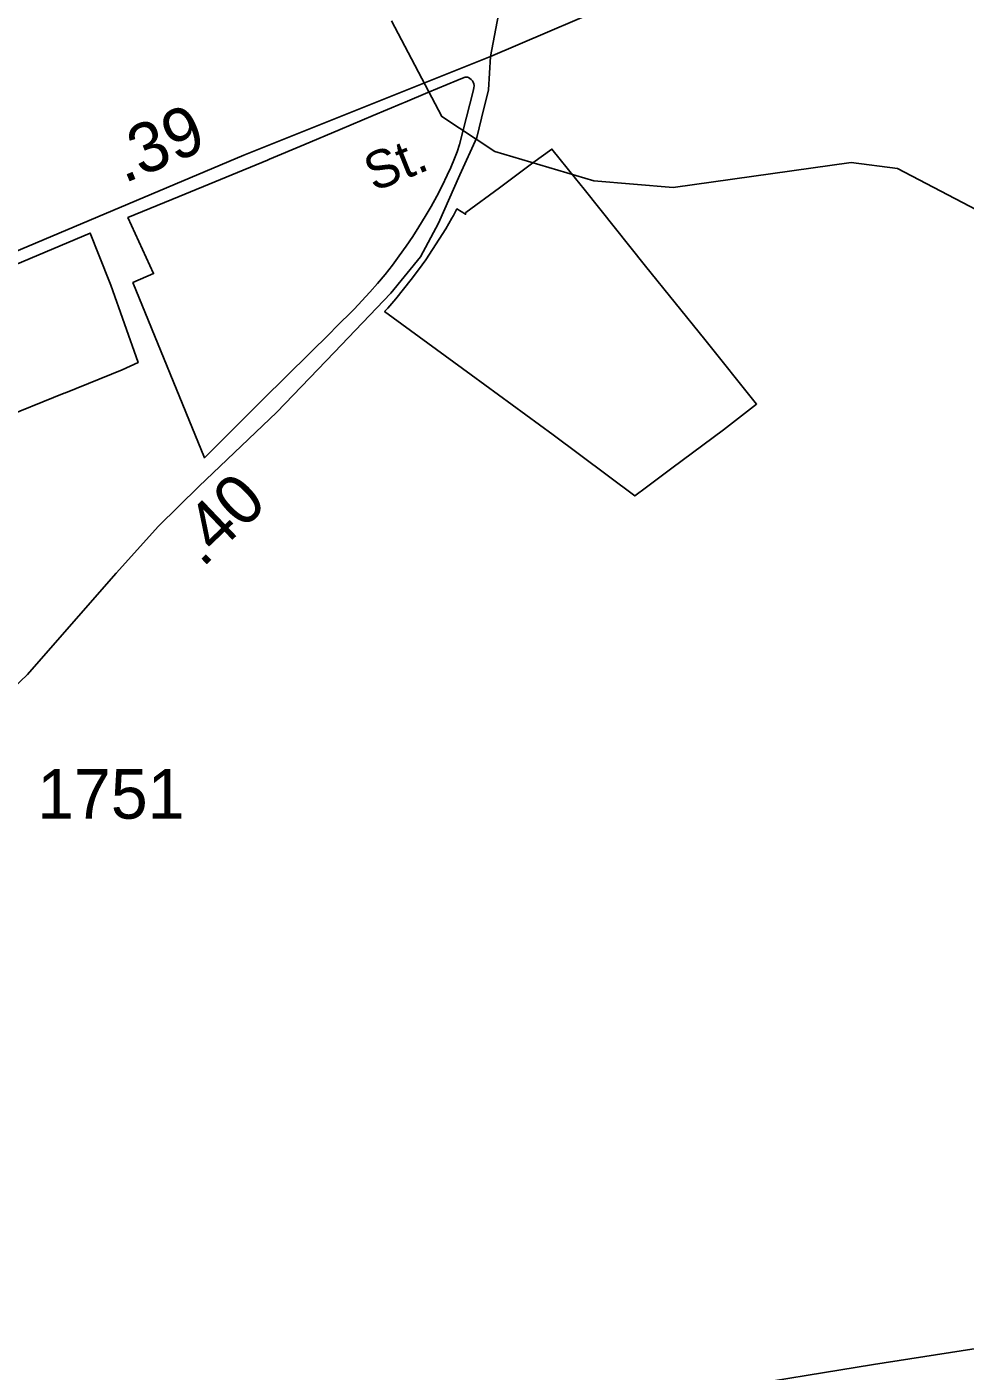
# Model space of a CAD drawing. Extents: x 2093524 to 2270757, y 289120 to 570408.
# Drawn here: x 2207776 to 2210144, y 455825 to 459217 of the extents above; entities that cross this region are included whole.
import ezdxf

# ---------------------------------------------------------------- set-up
doc = ezdxf.new("R2010")
doc.units = 0
for name, color, linetype in [('Exist Boundary Political City Limit New', 7, 'Continuous'), ('Exist Hydrographic Misc Water Feature', 7, 'Continuous'), ('Exist Road Primary NC Attributed', 7, 'Continuous'), ('Exist Road Primary NC Label', 7, 'Continuous'), ('Exist Road Primary NC Mileage Hundredths English Label', 7, 'Continuous'), ('Exist Road Secondary Mileage Hundredths English Label', 7, 'Continuous'), ('Exist Road Secondary Type 51 Attributed', 7, 'Continuous'), ('Exist Road Secondary Type 51 Number Label', 7, 'Continuous'), ('Exist Utilities Telephone Line', 7, 'Continuous'), ('Map Preparation Boundary City Limit Buffer Line', 7, 'Continuous')]:
    doc.layers.add(name, color=color, linetype=linetype)

msp = doc.modelspace()

# ---------------------------------------------------------------- linework, layer by layer
at = {"layer": 'Exist Boundary Political City Limit New'}
for points in [[(2208273.2, 458178.4), (2208224.5, 458130), (2208044, 458571.9), (2208096, 458594.6), (2208031.2, 458735.8), (2208104.8, 458766), (2208160.8, 458789), (2208383.2, 458880.5), (2208389, 458882.9), (2208475.5, 458919.4), (2208566.8, 458957.8), (2208650.2, 458993.1), (2208722.8, 459023.6), (2208731, 459027.1), (2208788.2, 459051.2), (2208861, 459081.4), (2208879.8, 459089.3), (2208882.5, 459090), (2208885.2, 459090.4), (2208888.2, 459089.8), (2208890.8, 459089.1), (2208894.5, 459087), (2208897.8, 459084.2), (2208900.5, 459081), (2208902.5, 459077.3), (2208904, 459073.3), (2208904.8, 459069.2), (2208904.8, 459067), (2208904.2, 459063.8), (2208903, 459058.3), (2208876.8, 458953), (2208867.8, 458920.5), (2208862, 458901.8), (2208855.5, 458884.6), (2208845.8, 458862.3), (2208837.2, 458842.6), (2208824.2, 458815.9), (2208810.8, 458789.8), (2208796.5, 458763.8), (2208781.8, 458738.2), (2208765.8, 458712.2), (2208750.2, 458688), (2208733.5, 458663.5), (2208716.2, 458639.3), (2208698.8, 458615.7), (2208680.2, 458592.5), (2208661.5, 458569.6), (2208642.2, 458547.3), (2208602.2, 458504.9), (2208555, 458458.2), (2208542.2, 458445.3), (2208434.2, 458338.5), (2208368.8, 458273.6), (2208273.2, 458178.4)], [(2209182.5, 458807.2), (2209337.5, 458613.6), (2209486.8, 458427.9), (2209617.8, 458265.1), (2209533.8, 458200.4), (2209403.5, 458103.6), (2209340, 458055.9), (2209310.2, 458033.6), (2209104, 458187.3), (2208897.5, 458339.3), (2208679.2, 458499), (2208687, 458507.4), (2208707.2, 458530.9), (2208727, 458554.8), (2208746.2, 458579.2), (2208764.8, 458604), (2208782.8, 458629.2), (2208800.2, 458654.9), (2208817, 458681), (2208833.2, 458707.5), (2208848.8, 458734.3), (2208852.8, 458741.4), (2208861.5, 458757.6), (2208883.2, 458744.2), (2208884.2, 458748.8), (2208969, 458810.5), (2209053.2, 458873.5), (2209101.2, 458908.6), (2209160.5, 458834.8), (2209182.5, 458807.2)], [(2207704.2, 458225.2), (2207870.8, 458292.4), (2207874, 458293.7), (2208016.8, 458351.4), (2208057, 458370), (2207988, 458565.1), (2207957.2, 458643.3), (2207936, 458696.6), (2207578.5, 458546.1)]]:
    msp.add_lwpolyline(points, dxfattribs=at)
at = {"layer": 'Exist Hydrographic Misc Water Feature'}
msp.add_lwpolyline([(2211027.4, 458257.7), (2210918.5, 458364.8), (2209973.4, 458859.3), (2209856.3, 458874.8), (2209407.5, 458811.7), (2209207.4, 458828.7), (2208957.4, 458902.7), (2208823.5, 458990.6), (2208696.4, 459232.5)], dxfattribs=at)
at = {"layer": 'Exist Road Primary NC Attributed'}
for points in [[(2208946.7, 459142), (2209309.2, 459297.8), (2209749, 459482.2), (2209975.8, 459570.6), (2210168.9, 459655.3), (2210512.7, 459802.4), (2211021, 460007.9)], [(2206143.2, 457983.8), (2206155.7, 457989.4), (2206325.2, 458054.6), (2206546.5, 458144), (2206755.6, 458233.6), (2206790.3, 458247.4), (2206965.2, 458317), (2207098.5, 458375.7), (2208323.7, 458892.9), (2208946.7, 459142)]]:
    msp.add_lwpolyline(points, dxfattribs=at)
at = {"layer": 'Exist Road Secondary Type 51 Attributed'}
for points in [[(2209131.7, 462731.8), (2209176.3, 462632.2), (2209265.6, 462443.1), (2209320.1, 462329.5), (2209350.6, 462265.6), (2209373.2, 462194), (2209393.8, 462110), (2209424.9, 461958.4), (2209443.7, 461816.7), (2209460.4, 461700.6), (2209473.1, 461616.7), (2209471.6, 461541), (2209470, 461474.7), (2209460.7, 461404.7), (2209425.5, 461282.8), (2209380.7, 461126.5), (2209347.4, 461004.2), (2209294.7, 460814), (2209199.6, 460559.8), (2209152.2, 460346.8), (2209042.6, 459706.4), (2208997.8, 459412.4), (2208946.7, 459142)], [(2208946.7, 459142), (2208941.1, 459058.1), (2208923.6, 458986.3), (2208911.8, 458938), (2208868.6, 458843.7), (2208815.3, 458721.5), (2208770, 458637.1), (2208694.7, 458544.8), (2208551.7, 458395.8), (2208406.9, 458244.8), (2208210.3, 458057.6), (2208108.9, 457956.9), (2208001.9, 457838.4), (2207871, 457689.4), (2207777.7, 457582.7), (2207687.5, 457496.9)]]:
    msp.add_lwpolyline(points, dxfattribs=at)
at = {"layer": 'Exist Utilities Telephone Line'}
msp.add_lwpolyline([(2207633.4, 454759.2), (2207969.5, 454721.7), (2208051.6, 455565.9), (2209066.2, 455725.9), (2209307.8, 455742.2), (2209531.6, 455779.7), (2209913, 455842.3), (2210198.6, 455886.4)], dxfattribs=at)
at = {"layer": 'Map Preparation Boundary City Limit Buffer Line'}
for points in [[(2208273.2, 458178.4), (2208224.5, 458130), (2208044, 458571.9), (2208096, 458594.6), (2208031.2, 458735.8), (2208104.8, 458766), (2208160.8, 458789), (2208383.2, 458880.5), (2208389, 458882.9), (2208475.5, 458919.4), (2208566.8, 458957.8), (2208650.2, 458993.1), (2208722.8, 459023.6), (2208731, 459027.1), (2208788.2, 459051.2), (2208861, 459081.4), (2208879.8, 459089.3), (2208882.5, 459090), (2208885.2, 459090.4), (2208888.2, 459089.8), (2208890.8, 459089.1), (2208894.5, 459087), (2208897.8, 459084.2), (2208900.5, 459081), (2208902.5, 459077.3), (2208904, 459073.3), (2208904.8, 459069.2), (2208904.8, 459067), (2208904.2, 459063.8), (2208903, 459058.3), (2208876.8, 458953), (2208867.8, 458920.5), (2208862, 458901.8), (2208855.5, 458884.6), (2208845.8, 458862.3), (2208837.2, 458842.6), (2208824.2, 458815.9), (2208810.8, 458789.8), (2208796.5, 458763.8), (2208781.8, 458738.2), (2208765.8, 458712.2), (2208750.2, 458688), (2208733.5, 458663.5), (2208716.2, 458639.3), (2208698.8, 458615.7), (2208680.2, 458592.5), (2208661.5, 458569.6), (2208642.2, 458547.3), (2208602.2, 458504.9), (2208555, 458458.2), (2208542.2, 458445.3), (2208434.2, 458338.5), (2208368.8, 458273.6), (2208273.2, 458178.4)], [(2209182.5, 458807.2), (2209337.5, 458613.6), (2209486.8, 458427.9), (2209617.8, 458265.1), (2209533.8, 458200.4), (2209403.5, 458103.6), (2209340, 458055.9), (2209310.2, 458033.6), (2209104, 458187.3), (2208897.5, 458339.3), (2208679.2, 458499), (2208687, 458507.4), (2208707.2, 458530.9), (2208727, 458554.8), (2208746.2, 458579.2), (2208764.8, 458604), (2208782.8, 458629.2), (2208800.2, 458654.9), (2208817, 458681), (2208833.2, 458707.5), (2208848.8, 458734.3), (2208852.8, 458741.4), (2208861.5, 458757.6), (2208883.2, 458744.2), (2208884.2, 458748.8), (2208969, 458810.5), (2209053.2, 458873.5), (2209101.2, 458908.6), (2209160.5, 458834.8), (2209182.5, 458807.2)], [(2207704.2, 458225.2), (2207870.8, 458292.4), (2207874, 458293.7), (2208016.8, 458351.4), (2208057, 458370), (2207988, 458565.1), (2207957.2, 458643.3), (2207936, 458696.6), (2207578.5, 458546.1)]]:
    msp.add_lwpolyline(points, dxfattribs=at)

# ---------------------------------------------------------------- texts
at = {"layer": 'Exist Road Primary NC Label'}
msp.add_text('St.', height=95, rotation=21.8579, dxfattribs=at).set_placement((2208651.8, 458800.4))
at = {"layer": 'Exist Road Primary NC Mileage Hundredths English Label'}
msp.add_text('.39', height=125, rotation=22.6104, dxfattribs=at).set_placement((2208021.5, 458821.3))
at = {"layer": 'Exist Road Secondary Mileage Hundredths English Label'}
msp.add_text('.40', height=125, rotation=43.6096, dxfattribs=at).set_placement((2208219.2, 457850.6))
at = {"layer": 'Exist Road Secondary Type 51 Number Label'}
msp.add_text('1751', height=125, dxfattribs=at).set_placement((2207802.3, 457219.2))

doc.saveas('drawing.dxf')
